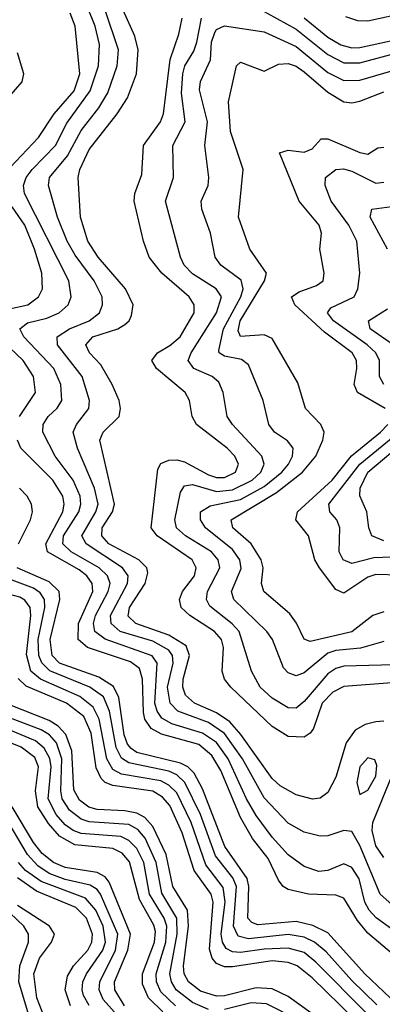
# Model space of a CAD drawing. Header units: inches. Extents: x 501365 to 657855, y 482276 to 547543.
# Tile 840 of 957: x 631416 to 632326, y 491194 to 493666. Entities that reach past the tile are written whole.
import ezdxf

# ---------------------------------------------------------------- set-up
doc = ezdxf.new("R2010")
doc.units = ezdxf.units.IN
doc.header["$MEASUREMENT"] = 0
doc.layers.add('A6439', color=7, linetype='Continuous')

msp = doc.modelspace()

# ---------------------------------------------------------------- linework, layer by layer
at = {"layer": 'A6439', "color": 5}
for points, elevation in [([(632390, 491354.2), (632311.3, 491411.3), (632293.4, 491430), (632282.7, 491450), (632268.5, 491508.5), (632250, 491537.5), (632230, 491546.2), (632190, 491529.9), (632167.3, 491527.3), (632130, 491539.9), (632090, 491569.5), (632050, 491613.8), (632010, 491667.7), (631985.4, 491710), (631939.6, 491810), (631910, 491851.4), (631874.9, 491874.9), (631798.2, 491898.2), (631772.5, 491912.5), (631760.7, 491930), (631755.1, 491950), (631760.6, 492050), (631748.6, 492068.6), (631630.5, 492110.5), (631604.3, 492130), (631601.2, 492150), (631606.1, 492170), (631638.2, 492230), (631642.8, 492250), (631636.1, 492270), (631615.4, 492290), (631544.8, 492330), (631524.4, 492350), (631525.6, 492370), (631564.6, 492430), (631569.5, 492450), (631567.8, 492470), (631550.4, 492510), (631504.4, 492570), (631474.2, 492630), (631474.5, 492650), (631487.3, 492670), (631509.7, 492690.3), (631521.2, 492710), (631519.3, 492750), (631501.3, 492790), (631425.7, 492870), (631415.9, 492890), (631435.3, 492904.7), (631483.5, 492916.5), (631515.2, 492930), (631537.7, 492950), (631545.3, 492970), (631539.5, 493010), (631428.1, 493230), (631425.5, 493250), (631432.2, 493270), (631447.1, 493290), (631505.9, 493350), (631534, 493406), (631592.7, 493487.3), (631613.4, 493550), (631616.1, 493603.9), (631605, 493650), (631564.8, 493750)], 3860), ([(631988.9, 493708.9), (632110, 493642.7), (632190, 493578.6), (632230, 493558), (632270, 493558.1), (632370, 493584.8)], 3760), ([(631348.4, 493250), (631463.2, 493370), (631501.9, 493430), (631552.2, 493487.8), (631566.7, 493530), (631555.4, 493650), (631542.2, 493682.2)], 3880), ([(632350, 491444.8), (632321.2, 491470), (632270, 491592.2), (632250, 491627.9), (632230, 491630.6), (632190, 491616.7), (632170, 491616.1), (632130, 491626.2), (632090, 491648.3), (632030, 491712.1), (631975, 491810), (631930, 491873.4), (631890, 491901.3), (631813, 491930), (631793.7, 491950), (631786.9, 491990), (631800.8, 492050), (631799.7, 492070), (631790, 492083.1), (631750, 492105.2), (631668.4, 492130), (631645.2, 492150), (631643.9, 492170), (631686.6, 492250), (631688.1, 492270), (631674.1, 492290), (631582.7, 492350), (631571.6, 492370), (631606.6, 492430), (631612.5, 492450), (631603.9, 492490), (631560.5, 492590), (631549.9, 492630), (631558.7, 492650), (631589.2, 492690), (631591, 492710), (631572.8, 492770), (631510.3, 492850), (631509.9, 492870), (631541.2, 492890), (631590, 492910), (631615.8, 492930), (631624, 492950), (631623, 492970), (631602.9, 493010), (631554.9, 493074.9), (631535.3, 493110), (631510.7, 493170), (631488.1, 493250), (631490.3, 493270), (631535.8, 493324.2), (631570, 493388.2), (631614.9, 493445.1), (631637.5, 493482.5), (631660.7, 493550), (631664, 493590), (631630.5, 493690)], 3840), ([(632330, 491904.6), (632310, 491903.3), (632283.7, 491896.3), (632257.9, 491882.1), (632235.6, 491850), (632210, 491764), (632190, 491725.5), (632170, 491711), (632151, 491709), (632110, 491719.7), (632070, 491742.4), (632050, 491760.7), (631971.1, 491871.1), (631943.3, 491903.3), (631910, 491925.8), (631855.1, 491950), (631832.3, 491970), (631825.8, 491990), (631826.5, 492010), (631842, 492070), (631833.8, 492093.8), (631790, 492120.9), (631707.5, 492150), (631688.1, 492168.1), (631691.1, 492190), (631730.6, 492250), (631737.5, 492277.5), (631735.4, 492290), (631714.7, 492310), (631639.9, 492350), (631622.4, 492370), (631622.9, 492390), (631648.7, 492430), (631653.8, 492450), (631616.6, 492610), (631625.6, 492630), (631665.6, 492670), (631669, 492690), (631665.5, 492710), (631647.6, 492750), (631619.5, 492799.5), (631591.1, 492830), (631582.1, 492850), (631599.6, 492870), (631661.9, 492890), (631679.4, 492900.6), (631690.4, 492910), (631696.5, 492923.5), (631700.5, 492950), (631681.1, 492990), (631612.5, 493070), (631586.6, 493110), (631568.1, 493170), (631562.5, 493270), (631567, 493290), (631590, 493339.9), (631660.8, 493430), (631686.6, 493470), (631709.5, 493530.5), (631713.5, 493590), (631704.7, 493624.7), (631676, 493690)], 3820), ([(632350, 492000.9), (632230, 491992), (632202.6, 491977.4), (632175.8, 491950), (632153.4, 491886.6), (632145.3, 491874.7), (632130, 491864.8), (632090, 491866.4), (632050, 491891), (631945.8, 491990), (631930.3, 492010), (631924, 492030), (631927.2, 492090), (631922.3, 492110), (631905.3, 492130), (631843.4, 492170), (631821.6, 492190), (631816.8, 492210), (631824.9, 492230), (631854.6, 492270), (631859.1, 492290), (631849.2, 492310), (631761.3, 492370), (631745.9, 492390), (631762.3, 492537.7), (631770, 492551.9), (631790, 492560.1), (631810, 492560.8), (631830, 492556.1), (631890, 492523.2), (631910, 492516.6), (631930, 492516.2), (631958.1, 492530), (631965.6, 492550), (631956.4, 492570), (631937.1, 492590), (631859.7, 492650), (631849, 492670), (631841.8, 492710), (631831, 492730), (631759.7, 492790), (631747.9, 492810), (631761.6, 492830), (631792.4, 492847.6), (631818.5, 492870), (631853.8, 492930), (631853.6, 492950), (631841.5, 492970), (631772.7, 493030), (631740.5, 493070), (631726.3, 493110), (631703.6, 493210), (631705, 493230), (631722.4, 493277.6), (631726.8, 493350), (631769.6, 493410), (631777.2, 493430), (631793.7, 493566.3), (631815.8, 493630), (631823.9, 493670)], 3780), ([(632387, 492047), (632230, 492042.7), (632210, 492036.9), (632190, 492023.6), (632130, 491954.5), (632110, 491937.7), (632090, 491938.3), (632050, 491962.2), (632019.5, 491990), (631997.8, 492030), (631966.6, 492130), (631949.2, 492149.2), (631893.2, 492193.2), (631884.5, 492210), (631887.8, 492230), (631918.8, 492290), (631914.5, 492310), (631897.1, 492330), (631831.8, 492370), (631809.6, 492390), (631805.1, 492410), (631820, 492480), (631830, 492496), (631850, 492498.9), (631910, 492481.3), (631950, 492485.5), (631999.4, 492510), (632021.1, 492530), (632029.6, 492550), (632024, 492570), (631949.9, 492650), (631937.2, 492670), (631926.8, 492730), (631915.6, 492755.6), (631899.5, 492770), (631852.8, 492790), (631838.8, 492810), (631846.4, 492830), (631910.2, 492930), (631922.6, 492970), (631908.9, 492990), (631850, 493028), (631828.8, 493050), (631819.5, 493070), (631782.2, 493210), (631802.4, 493270), (631800.3, 493350), (631831.1, 493410), (631821.9, 493481.9), (631825.4, 493530), (631830.5, 493550), (631852.8, 493587.2), (631860.3, 493610), (631872.2, 493670)], 3760), ([(632130, 493670.6), (632190, 493621.9), (632222.7, 493602.7), (632250, 493595.6), (632270, 493596.1), (632390, 493621.9)], 3780), ([(632234.4, 493674.4), (632264.1, 493664.1), (632290, 493663), (632390, 493684.7)], 3820), ([(632330, 492104.5), (632272, 492088), (632210, 492082.2), (632190, 492075.4), (632130, 492026.2), (632110, 492018.2), (632090, 492025.8), (632078.5, 492038.5), (632050.3, 492110), (632036.6, 492130), (631953.8, 492210), (631947.9, 492230), (631971.7, 492288.3), (631968.4, 492310), (631950, 492336), (631882.7, 492390), (631869.9, 492410), (631869.9, 492430), (631894.5, 492445.5), (631970, 492461.5), (632030, 492493.7), (632074.3, 492530), (632090.8, 492550), (632101.2, 492570), (632102.5, 492590), (632088.5, 492608.5), (632056, 492630), (632041.3, 492650), (632027.3, 492710), (631990, 492799.1), (631972.8, 492812.8), (631930, 492821.3), (631917.1, 492830), (631915.8, 492835.8), (631927.7, 492890), (631971.3, 492970), (631977.1, 492990), (631971.8, 493011.8), (631920.7, 493050), (631906.9, 493070), (631895.3, 493130), (631873.2, 493190), (631871.3, 493210), (631888.8, 493250), (631890.9, 493270), (631880.7, 493350), (631887.3, 493410), (631867.7, 493490), (631870, 493511), (631894.7, 493565.3), (631897.5, 493610), (631905.9, 493634.1), (631910, 493641.3), (631930, 493650.6), (632030, 493635.7), (632110, 493599.1), (632190, 493533.3), (632230, 493513.3), (632270, 493514.3), (632350, 493538)], 3740), ([(631388.8, 493471.2), (631422, 493510), (631425.9, 493530), (631410, 493582.9)], 3920), ([(632330, 492178.9), (632302.3, 492170), (632250, 492129), (632144.9, 492104.9), (632130, 492110.6), (632111.2, 492151.2), (632094.2, 492174.2), (632029.1, 492230), (632022.7, 492250), (632027.1, 492290), (632022.3, 492310), (631997.5, 492350), (631951.1, 492390), (631947.2, 492410), (632060.8, 492479.2), (632126.1, 492530), (632159.2, 492570), (632177.1, 492610), (632180.1, 492630), (632171.7, 492650), (632133.7, 492690), (632114, 492754), (632050, 492865.3), (632030, 492875.2), (631970.3, 492870.3), (631964.6, 492884.6), (631969.2, 492910), (632030.7, 493010), (632035.6, 493030), (631993.4, 493090), (631965.4, 493170), (631977.3, 493290), (631945, 493385), (631940.4, 493459.6), (631960.2, 493550), (631970, 493559.2), (632030, 493536.8), (632066, 493554), (632090, 493556.1), (632110, 493549.2), (632130, 493535.4), (632190, 493484.2), (632230, 493459.9), (632250, 493457.3), (632270, 493461.9), (632330, 493485.1)], 3720), ([(632333.6, 492690), (632264.5, 492730), (632255.5, 492750), (632262.8, 492790), (632261.9, 492810), (632251.1, 492830), (632181.6, 492881.6), (632106.4, 492950), (632098.1, 492970), (632117.6, 492982.4), (632161.6, 492998.5), (632177.8, 493010), (632180.4, 493030), (632169.9, 493090), (632173.5, 493130), (632167.7, 493150), (632117.8, 493210), (632068.6, 493331.5), (632090, 493338.6), (632130, 493333.4), (632150, 493341.9), (632172.7, 493367.3), (632190, 493367.1), (632270, 493332.7), (632290, 493328.3), (632315.6, 493344.4), (632330, 493346.2)], 3680), ([(632330.4, 492750.4), (632319.4, 492770), (632319.2, 492810), (632309.9, 492830), (632288.8, 492850), (632203.6, 492910), (632189.2, 492930), (632197.6, 492942.4), (632255.4, 492970), (632265.3, 492990), (632269.9, 493030), (632262.2, 493110), (632242.6, 493150), (632198.2, 493210), (632183.2, 493250), (632184, 493270), (632210, 493289.6), (632228.8, 493291.2), (632250, 493285.7), (632310, 493255.2), (632330, 493258.2)], 3660), ([(631343.4, 492930), (631436.1, 492950), (631462.7, 492970), (631473, 492990), (631471.5, 493030), (631453.3, 493090), (631428.3, 493150), (631396.4, 493196.4)], 3880), ([(632339.1, 493090), (632295.8, 493170), (632300.3, 493190), (632350, 493196.8)], 3640), ([(632354, 492850), (632296.1, 492890), (632292.1, 492910), (632339.6, 492940.4)], 3640), ([(631415.1, 492670), (631455.7, 492730), (631450.8, 492770), (631424.8, 492810), (631340.1, 492890)], 3880), ([(632370, 492271.3), (632310, 492273), (632290, 492266.4), (632230, 492226.4), (632210, 492235.2), (632169, 492290), (632157.3, 492310), (632140.8, 492370), (632109.6, 492410), (632113.1, 492430), (632200.5, 492510), (632248.7, 492571.3), (632322, 492630), (632340.5, 492650)], 3680), ([(632350, 492316.4), (632305.1, 492314.9), (632250, 492300.8), (632227.9, 492310), (632218, 492330), (632219.7, 492390), (632212.6, 492410), (632195, 492430), (632192.3, 492450), (632270.2, 492550), (632391.4, 492650)], 3660), ([(632430, 491254.7), (632290, 491372.5), (632264, 491404), (632230, 491460.6), (632210, 491467.6), (632141.5, 491470), (632090, 491482), (632077.6, 491490), (632065.7, 491505.7), (632039.9, 491559.9), (632000.8, 491610), (631970, 491662.5), (631920.8, 491780.8), (631898.4, 491818.4), (631865.8, 491845.8), (631772.2, 491872.2), (631746.1, 491886.1), (631730.4, 491910), (631726.6, 491926.6), (631724, 492010), (631716.6, 492036.6), (631694, 492054), (631585.8, 492090), (631562.4, 492110), (631563.8, 492150), (631599.1, 492230), (631598, 492250), (631584, 492270), (631565, 492285), (631485.3, 492330), (631481.2, 492350), (631524.2, 492430), (631527.5, 492450), (631524.2, 492470), (631498.6, 492510), (631418.7, 492590), (631409.9, 492610)], 3880), ([(632330, 492357.2), (632300.4, 492370), (632292.3, 492390), (632287.5, 492430), (632270.3, 492470.3), (632271, 492490), (632290, 492529.7), (632390, 492614)], 3640), ([(631412.9, 492350), (631442.9, 492410), (631447.8, 492430), (631445.1, 492450), (631434.2, 492470), (631415.2, 492490)], 3920), ([(632345.9, 491210), (632282.3, 491270), (632190, 491373), (632151.8, 491391.8), (632110, 491401.7), (632013.6, 491393.6), (631998.8, 491398.8), (631988.6, 491410), (631991.5, 491490), (631987.4, 491510), (631931.3, 491590), (631874.9, 491734.9), (631854.3, 491774.3), (631837.7, 491790), (631819.3, 491799.3), (631710, 491826.3), (631695.7, 491835.7), (631686.7, 491846.7), (631678.2, 491870), (631664.4, 491964.4), (631651.5, 491991.5), (631614.9, 492014.9), (631515.8, 492050), (631497.3, 492070), (631492, 492110), (631516.6, 492210), (631514.7, 492230), (631490, 492254.8), (631409.6, 492289.6)], 3920), ([(632312.8, 491192.8), (632250, 491253.9), (632185.7, 491325.7), (632156.4, 491350), (632130, 491362.3), (632090, 491368.8), (631990, 491358.1), (631964.7, 491364.7), (631952.9, 491390), (631960.2, 491490), (631951.1, 491511.1), (631907.1, 491567), (631870.2, 491670.2), (631830.9, 491750.9), (631810.1, 491770.1), (631790, 491779.2), (631690, 491800.5), (631671.8, 491811.8), (631658.3, 491838.3), (631641.4, 491930), (631626, 491966), (631591.8, 491990), (631491.1, 492031.1), (631471, 492051), (631463.9, 492070), (631462.4, 492110), (631478.7, 492190), (631477.7, 492210), (631466.9, 492226.9), (631450, 492238.5), (631370, 492268.4)], 3940), ([(632288.5, 491170), (632159.9, 491299.9), (632130, 491323.6), (632090, 491334.8), (632030, 491332.4), (631970, 491324), (631950, 491325.2), (631934.3, 491334.3), (631925, 491350), (631921.8, 491370), (631931.4, 491451.4), (631926.8, 491486.8), (631883.6, 491543.6), (631846.7, 491650), (631810, 491724.8), (631790, 491744.4), (631770, 491754.8), (631671.5, 491771.5), (631650, 491783), (631634.9, 491810), (631615.7, 491910), (631600.3, 491940.3), (631566.7, 491966.7), (631467.9, 492010), (631443.4, 492030), (631432.4, 492072.4), (631443.4, 492170), (631441.6, 492190), (631428.8, 492208.8), (631416, 492216), (631352.8, 492232.8)], 3960), ([(632256.8, 491156.8), (632150, 491260.2), (632112.4, 491290), (632090, 491298.7), (632050, 491303), (631950, 491287.9), (631930, 491288), (631910, 491296.5), (631899, 491310), (631892.4, 491332.4), (631901.3, 491450), (631897, 491470), (631854, 491530), (631824.2, 491624.2), (631792.7, 491692.7), (631774.3, 491714.3), (631750, 491729.1), (631650, 491743.2), (631630.7, 491750.7), (631620.6, 491760.6), (631607.7, 491787.7), (631595, 491875), (631576.4, 491916.4), (631533.6, 491950), (631432.2, 491992.2), (631412.1, 492012.1)], 3980), ([(632161.8, 491161.8), (632090, 491213.5), (632050, 491232.5), (632010, 491235.1), (631930, 491215.1), (631910, 491214.4), (631870, 491226.4), (631839.5, 491250), (631829.2, 491270), (631827.5, 491290), (631839.6, 491390), (631837.6, 491430), (631800.6, 491490), (631783.3, 491570), (631750, 491640.2), (631730, 491662.7), (631710, 491673.8), (631679.7, 491679.7), (631610, 491682.7), (631589, 491689), (631566.3, 491706.3), (631552.1, 491732.2), (631546.8, 491830), (631531.5, 491871.5), (631512.3, 491892.3), (631490, 491906.3), (631390, 491945.6)], 4020), ([(631890, 491180.8), (631850, 491198.4), (631809.1, 491230), (631797, 491250), (631793.1, 491270), (631811.6, 491370), (631810.7, 491410), (631773, 491473), (631758.7, 491550), (631731, 491611), (631712.4, 491632.4), (631690, 491645.1), (631590, 491652.1), (631570, 491659), (631541.2, 491681.2), (631522.3, 491710), (631518.7, 491730), (631521.5, 491810), (631508, 491850), (631490.2, 491870.2), (631470, 491882.9), (631392.3, 491912.3)], 4040), ([(631806.8, 491190), (631770, 491225.2), (631759.1, 491250), (631758.4, 491270), (631782.4, 491350), (631784.9, 491390), (631778.3, 491410), (631741.9, 491470), (631727.3, 491550), (631710, 491585.1), (631690, 491605.5), (631670, 491615.1), (631570, 491622.8), (631550, 491630.2), (631530, 491644.6), (631507.1, 491670), (631487.6, 491710), (631494.5, 491790), (631491.4, 491811.4), (631477.3, 491837.3), (631455.4, 491855.4), (631356.7, 491896.7)], 4060), ([(631775.2, 491175.2), (631739.4, 491210), (631724.3, 491244.3), (631724.1, 491270), (631754.7, 491350), (631756.4, 491376.4), (631752.8, 491392.8), (631716.6, 491456.6), (631691.7, 491551.7), (631673.4, 491573.4), (631650, 491585.1), (631554.2, 491594.2), (631515.7, 491615.7), (631487.7, 491647.7), (631461, 491690), (631455.7, 491730), (631462.7, 491790), (631453.6, 491813.6), (631419.6, 491839.6), (631330, 491875.1)], 4080), ([(632330, 491562.4), (632310, 491591.8), (632301.2, 491630), (632302.3, 491650), (632351.1, 491768.9)], 3820), ([(631679.3, 491190), (631654.9, 491230), (631653.8, 491250), (631687.4, 491330), (631694.4, 491370), (631640.2, 491500.2), (631630, 491514.1), (631610, 491524.9), (631530, 491537.1), (631500.8, 491550), (631472.2, 491572.2), (631450, 491600.2), (631396.8, 491690)], 4120), ([(631710, 491111.1), (631625.5, 491205.5), (631615.4, 491230), (631616.8, 491250), (631656.5, 491330), (631661.9, 491370), (631619, 491470), (631610, 491482.3), (631593.1, 491493.1), (631530, 491506.9), (631490, 491522.4), (631461.5, 491541.5), (631435.1, 491570), (631375.8, 491670)], 4140), ([(631590.5, 491190.5), (631576, 491216), (631572.4, 491230), (631574.6, 491250), (631583.4, 491270), (631624.4, 491330), (631631, 491350), (631625, 491390), (631606.9, 491430), (631580.6, 491460.6), (631470, 491502.3), (631430.2, 491530), (631412.8, 491550)], 4160), ([(631543, 491190), (631529.8, 491230), (631535.4, 491264.6), (631550.7, 491290), (631587, 491330), (631597, 491350), (631598.6, 491370), (631583.8, 491410), (631557, 491437), (631458.1, 491478.1), (631410, 491511.1)], 4180), ([(631440.5, 491160.5), (631413.8, 491250), (631416, 491290), (631438.2, 491350), (631437.9, 491370), (631426.3, 491390), (631356, 491456)], 4240), ([(631481.8, 491150), (631458.9, 491210), (631451.2, 491270), (631465.7, 491310), (631495.2, 491350), (631503.3, 491370), (631490.8, 491390), (631410, 491441.9)], 4220), ([(632110, 491157.6), (632035.2, 491195.2), (631997.5, 491197.4), (631930, 491180.5)], 4040)]:
    msp.add_lwpolyline(points, dxfattribs=dict(at, elevation=elevation))
at = {"layer": 'A6439', "color": 5, "elevation": 3840}
msp.add_lwpolyline([(632290, 491812.3), (632269.8, 491790.2), (632262.5, 491750), (632270, 491720.2), (632290, 491731.6), (632310, 491766.3), (632313, 491793), (632307.5, 491807.5)], close=True, dxfattribs=at)

doc.saveas('drawing.dxf')
